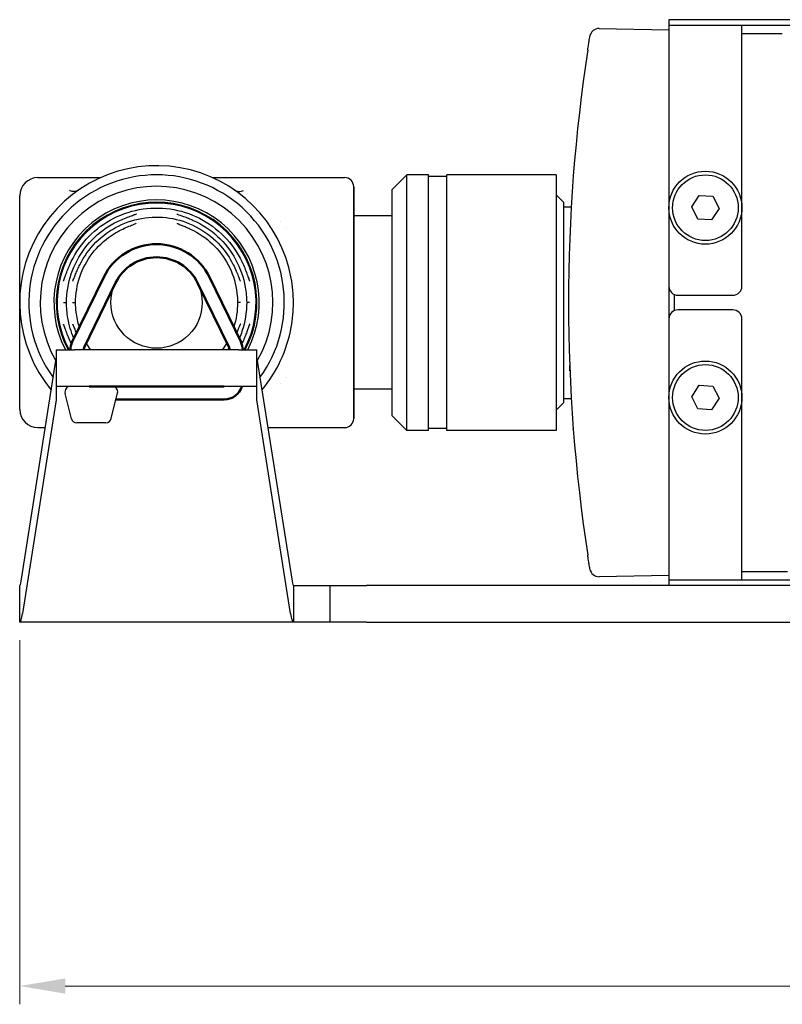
# Model space of a CAD drawing. Header units: millimetres. Extents: x 399 to 6076, y -1991 to 1602.
# Tile 273 of 324: x 5804 to 5846, y -276 to -222. Entities that reach past the tile are written whole.
import ezdxf

# ---------------------------------------------------------------- set-up
doc = ezdxf.new("R2010")
doc.units = ezdxf.units.MM
for name, color, linetype, lineweight in [('AM_0', 7, 'Continuous', 50), ('AM_5', 3, 'Continuous', 25), ('可見 (ISO)', 7, 'Continuous', 25)]:
    doc.layers.add(name, color=color, linetype=linetype, lineweight=lineweight)
doc.styles.add('尺寸標註', font='romans.shx', dxfattribs={"bigfont": 'CHINESET.SHX'})
doc.dimstyles.new('CNS1$0', dxfattribs={"dimtxt": 2.5, "dimasz": 2.5, "dimexe": 1, "dimexo": 1, "dimgap": 1.5, "dimtad": 1, "dimtoh": 1, "dimdec": 1, "dimdsep": 46, "dimtxsty": '尺寸標註', "dimcen": 0, "dimclrd": 2, "dimclre": 2, "dimclrt": 1, "dimadec": 0, "dimazin": 2, "dimtp": 0.1, "dimtm": 0.1, "dimtfac": 0.71, "dimtdec": 1, "dimtmove": 0, "dimatfit": 0, "dimfxl": 0, "dimlwd": 13, "dimlwe": 13, "dimarcsym": 0})

# ---------------------------------------------------------------- blocks, each defined once
blk = doc.blocks.new('*D458')
at = {"layer": 'AM_5', "color": 2, "lineweight": 13}
for p, q in [((5921.977, -238.083), (5921.977, -275.527)), ((5804.457, -255.583), (5804.457, -275.527)), ((5919.477, -274.527), (5806.957, -274.527))]:
    blk.add_line(p, q, dxfattribs=at)
at = {"layer": 'AM_5', "color": 2}
for points in [[(5806.957, -274.11), (5806.957, -274.944), (5804.457, -274.527)], [(5919.477, -274.11), (5919.477, -274.944), (5921.977, -274.527)]]:
    blk.add_solid(points, dxfattribs=at)
at = {"layer": 'Defpoints', "color": 0}
for p in [(5921.977, -237.083), (5804.457, -254.583), (5804.457, -274.527)]:
    blk.add_point(p, dxfattribs=at)
at = {"layer": 'AM_5', "color": 1, "insert": (5863.217, -271.777), "char_height": 2.5, "attachment_point": 5, "style": '尺寸標註'}
blk.add_mtext('117.5', dxfattribs=at)

msp = doc.modelspace()

# ---------------------------------------------------------------- linework, layer by layer
for p, q in [((5807.294, -243.456), (5806.949, -242.056)), ((5809.527, -241.672), (5807.237, -241.672)), ((5809.484, -241.672), (5807.28, -241.672)), ((5809.476, -243.431), (5809.821, -242.031)), ((5809.182, -243.672), (5807.582, -243.672))]:
    msp.add_line(p, q)
for centre, start, end in [((5807.237, -241.972), 90, 196.3206), ((5809.527, -241.972), 348.6901, 90), ((5807.582, -243.372), 196.3206, 270), ((5809.182, -243.372), 270, 348.6901)]:
    msp.add_arc(centre, 0.3, start, end)
at = {"layer": 'AM_0'}
for p, q in [((5807.34, -239.231), (5809.061, -235.69)), ((5816.605, -239.293), (5814.853, -235.69)), ((5807.987, -239.546), (5809.709, -236.005)), ((5815.927, -239.546), (5814.206, -236.005)), ((5807.237, -241.671), (5807.237, -241.672)), ((5807.957, -241.672), (5807.957, -241.671)), ((5808.257, -241.671), (5815.514, -241.671)), ((5809.732, -241.671), (5815.657, -241.671)), ((5809.732, -242.391), (5815.657, -242.391))]:
    msp.add_line(p, q, dxfattribs=at)
for centre, radius, start, end in [((5811.957, -237.098), 3.22, 25.9246, 154.0754), ((5811.957, -237.098), 2.5, 25.9246, 154.0754), ((5808.257, -239.677), 1.02, 154.0754, 179.6617), ((5815.657, -239.677), 1.02, 0.3383, 25.9246), ((5808.257, -239.677), 0.3, 154.0754, 178.8497), ((5815.657, -239.677), 0.3, 1.1503, 25.9246), ((5815.657, -241.371), 1.02, 270, 342.8954)]:
    msp.add_arc(centre, radius, start, end, dxfattribs=at)
at = {"layer": '可見 (ISO)'}
for p, q in [((5912.027, -221.583), (5840.027, -221.583)), ((5840.027, -221.583), (5840.027, -221.883)), ((5836.201, -222.066), (5840.027, -222.133)), ((5840.027, -221.883), (5844.027, -221.883)), ((5840.027, -221.883), (5840.027, -223.483)), ((5844.027, -221.883), (5908.027, -221.883)), ((5844.027, -223.483), (5844.027, -221.883)), ((5844.027, -222.333), (5846.241, -222.333)), ((5840.027, -223.483), (5840.027, -236.183)), ((5844.027, -236.183), (5844.027, -223.483)), ((5805.457, -230.233), (5808.903, -230.233)), ((5815.011, -230.233), (5822.257, -230.233)), ((5824.857, -230.888), (5825.662, -230.083)), ((5825.662, -244.083), (5825.662, -230.083)), ((5826.857, -230.083), (5825.662, -230.083)), ((5826.857, -244.083), (5826.857, -230.083)), ((5827.857, -230.183), (5826.857, -230.183)), ((5827.857, -244.083), (5827.857, -230.083)), ((5833.857, -230.083), (5827.857, -230.083)), ((5833.857, -230.083), (5833.857, -244.083)), ((5822.757, -243.433), (5822.757, -230.733)), ((5822.757, -230.733), (5822.757, -243.433)), ((5804.457, -233.888), (5804.457, -231.233)), ((5824.857, -243.278), (5824.857, -230.888)), ((5834.257, -231.583), (5833.857, -231.183)), ((5841.278, -231.842), (5841.688, -231.213)), ((5841.688, -231.213), (5842.438, -231.255)), ((5842.438, -231.255), (5842.777, -231.924)), ((5834.257, -231.583), (5834.257, -242.583)), ((5834.257, -231.833), (5834.678, -231.833)), ((5841.617, -232.511), (5841.278, -231.842)), ((5842.777, -231.924), (5842.366, -232.553)), ((5810.773, -232.379), (5810.773, -232.379)), ((5813.082, -232.235), (5813.082, -232.235)), ((5813.142, -232.379), (5813.142, -232.379)), ((5824.857, -232.333), (5822.757, -232.333)), ((5813.092, -232.75), (5813.092, -232.75)), ((5818.757, -232.633), (5818.757, -232.633)), ((5819.057, -233.005), (5819.057, -233.005)), ((5842.366, -232.553), (5841.617, -232.511)), ((5804.457, -237.083), (5804.457, -233.888)), ((5819.057, -234.666), (5819.057, -234.666)), ((5807.012, -235.833), (5807.012, -235.833)), ((5807.378, -235.889), (5807.378, -235.889)), ((5816.902, -235.833), (5816.902, -235.833)), ((5840.027, -236.183), (5840.027, -237.983)), ((5840.327, -237.525), (5840.327, -236.641)), ((5840.527, -236.683), (5843.527, -236.683)), ((5806.858, -237.083), (5807.021, -237.083)), ((5807.358, -237.083), (5807.52, -237.083)), ((5807.52, -237.083), (5807.52, -237.083)), ((5816.395, -237.083), (5816.394, -237.083)), ((5816.557, -237.083), (5816.395, -237.083)), ((5816.894, -237.083), (5816.893, -237.083)), ((5817.057, -237.083), (5816.894, -237.083)), ((5843.527, -237.483), (5840.527, -237.483)), ((5807.012, -238.333), (5807.012, -238.333)), ((5816.536, -238.277), (5816.536, -238.277)), ((5816.902, -238.333), (5816.902, -238.333)), ((5840.027, -237.983), (5840.027, -250.683)), ((5844.027, -250.683), (5844.027, -237.983)), ((5819.057, -239.5), (5819.057, -239.5)), ((5806.457, -239.672), (5807.457, -239.672)), ((5806.457, -239.672), (5806.457, -241.672)), ((5816.457, -239.672), (5807.457, -239.672)), ((5816.457, -239.672), (5817.457, -239.672)), ((5817.457, -241.672), (5817.457, -239.672)), ((5804.457, -242.933), (5804.457, -240.278)), ((5804.536, -252.349), (5806.457, -240.14)), ((5817.457, -240.14), (5819.379, -252.349)), ((5818.757, -241.533), (5818.757, -241.533)), ((5819.057, -241.161), (5819.057, -241.161)), ((5841.278, -242.242), (5841.688, -241.613)), ((5841.688, -241.613), (5842.438, -241.655)), ((5842.438, -241.655), (5842.777, -242.324)), ((5806.457, -241.672), (5806.457, -241.906)), ((5807.457, -241.672), (5806.457, -241.672)), ((5806.457, -241.906), (5806.457, -242.405)), ((5816.457, -241.672), (5807.457, -241.672)), ((5817.457, -241.672), (5816.457, -241.672)), ((5817.457, -241.906), (5817.457, -241.672)), ((5817.457, -242.405), (5817.457, -241.906)), ((5824.857, -241.833), (5822.757, -241.833)), ((5806.457, -242.405), (5804.614, -254.115)), ((5819.3, -254.115), (5817.457, -242.405)), ((5834.257, -242.583), (5833.857, -242.983)), ((5834.257, -242.333), (5834.678, -242.333)), ((5841.617, -242.911), (5841.278, -242.242)), ((5842.777, -242.324), (5842.366, -242.953)), ((5824.857, -243.278), (5825.662, -244.083)), ((5842.366, -242.953), (5841.617, -242.911)), ((5805.457, -243.933), (5805.86, -243.933)), ((5818.054, -243.933), (5822.257, -243.933)), ((5826.857, -244.083), (5825.662, -244.083)), ((5827.857, -243.983), (5826.857, -243.983)), ((5833.857, -244.083), (5827.857, -244.083)), ((5840.027, -250.683), (5840.027, -252.283)), ((5844.027, -252.283), (5844.027, -250.683)), ((5846.241, -251.833), (5844.027, -251.833)), ((5840.027, -252.033), (5836.201, -252.1)), ((5840.027, -252.283), (5840.027, -252.583)), ((5844.027, -252.283), (5840.027, -252.283)), ((5908.027, -252.283), (5844.027, -252.283)), ((5804.457, -254.583), (5804.457, -252.583)), ((5819.457, -252.583), (5821.457, -252.583)), ((5819.457, -252.583), (5819.457, -254.583)), ((5821.457, -252.583), (5823.457, -252.583)), ((5821.457, -252.583), (5821.457, -254.583)), ((5840.027, -252.583), (5823.457, -252.583)), ((5912.027, -252.583), (5840.027, -252.583)), ((5819.457, -254.583), (5804.457, -254.583)), ((5821.457, -254.583), (5819.457, -254.583)), ((5823.457, -254.583), (5821.457, -254.583)), ((5823.457, -254.583), (5894.527, -254.583))]:
    msp.add_line(p, q, dxfattribs=at)
for centre, radius in [((5842.027, -231.883), 2), ((5842.027, -231.883), 1.8), ((5811.957, -237.083), 2.5), ((5842.027, -242.283), 2), ((5842.027, -242.283), 1.8)]:
    msp.add_circle(centre, radius, dxfattribs=at)
for centre, radius, start, end in [((5836.193, -222.566), 0.5, 89, 170.8206), ((5811.957, -237.083), 7.5, 10.3509, 219.6764), ((5805.457, -231.233), 1, 90, 180), ((5811.957, -237.083), 7, 324.0377, 215.9623), ((5822.257, -230.733), 0.5, 0, 90), ((5811.957, -237.083), 6.375, 329.9945, 210.0055), ((5811.957, -237.083), 5.625, 332.5968, 207.4032), ((5811.957, -237.083), 5.5, 331.9197, 208.0803), ((5811.957, -237.083), 5.45, 331.6388, 208.3612), ((5840.527, -236.183), 0.5, 180, 270), ((5843.527, -236.183), 0.5, 270, 0), ((5840.527, -237.983), 0.5, 90, 180), ((5843.527, -237.983), 0.5, 0, 90), ((5811.957, -237.083), 7.5, 320.3236, 349.6491), ((5805.457, -242.933), 1, 180, 270), ((5822.257, -243.433), 0.5, 270, 0), ((5836.193, -251.6), 0.5, 189.1794, 271)]:
    msp.add_arc(centre, radius, start, end, dxfattribs=at)
for centre, major_axis, ratio, start_param, end_param in [((5926, -237.083), (0, 91.486), 0.999849, 1.418882, 1.72271), ((5804.457, -250.583), (0, 2), 0.083681, 3.141593, 3.630285), ((5819.457, -250.583), (0, -2), 0.083681, 5.794493, 6.283185), ((5804.457, -250.583), (0, -4), 0.083681, 0, 0.488692), ((5819.457, -250.583), (0, 4), 0.083681, 2.6529, 3.141593)]:
    msp.add_ellipse(centre, major_axis=major_axis, ratio=ratio, start_param=start_param, end_param=end_param, dxfattribs=at)
for points, knots in [([(5835.581, -223.238), (5835.596, -223.14), (5835.611, -223.043), (5835.625, -222.952), (5835.639, -222.862), (5835.652, -222.778), (5835.663, -222.709), (5835.686, -222.57), (5835.699, -222.486), (5835.699, -222.486)], [0, 0, 0, 0, 0.000295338, 0.000295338, 0.000295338, 0.000590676, 0.000590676, 0.000590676, 0.001181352, 0.001181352, 0.001181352, 0.001181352]), ([(5835.033, -227.477), (5835.033, -227.477), (5835.033, -227.477), (5835.033, -227.477), (5835.033, -227.477), (5835.033, -227.477)], [0.029850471, 0.029850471, 0.029850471, 0.029850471, 0.030340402, 0.030340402, 0.031995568, 0.031995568, 0.031995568, 0.031995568]), ([(5835.002, -227.779), (5835.002, -227.779), (5835.002, -227.779), (5835.002, -227.779), (5835.002, -227.779), (5835.002, -227.779)], [0.029915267, 0.029915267, 0.029915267, 0.029915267, 0.030198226, 0.030198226, 0.032049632, 0.032049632, 0.032049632, 0.032049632]), ([(5834.787, -230.192), (5834.787, -230.191), (5834.787, -230.19), (5834.787, -230.189), (5834.787, -230.189), (5834.787, -230.189), (5834.787, -230.189), (5834.787, -230.189)], [0, 0, 0, 0, 0.01125172, 0.01125172, 0.01705117, 0.01705117, 0.01808038, 0.01808038, 0.01808038, 0.01808038]), ([(5807.685, -230.919), (5807.618, -230.965), (5807.54, -230.991), (5807.381, -230.999), (5807.303, -230.985), (5807.212, -230.952), (5807.2, -230.948), (5807.189, -230.943)], [-0.07067013, -0.07067013, -0.07067013, -0.07067013, -0.03295236, -0.03295236, 0, 0, 0.00471986, 0.00471986, 0.00471986, 0.00471986]), ([(5816.229, -230.919), (5816.263, -230.942), (5816.3, -230.96), (5816.339, -230.973), (5816.358, -230.979), (5816.378, -230.984), (5816.398, -230.988), (5816.418, -230.992), (5816.438, -230.994), (5816.459, -230.995), (5816.546, -230.999), (5816.637, -230.98), (5816.726, -230.943)], [0, 0, 0, 0, 0.25, 0.25, 0.25, 0.375, 0.375, 0.375, 0.5, 0.5, 0.5, 1, 1, 1, 1]), ([(5807.199, -235.016), (5807.422, -234.506), (5807.731, -234.026), (5808.481, -233.195), (5808.932, -232.835), (5809.914, -232.286), (5810.456, -232.089), (5811.562, -231.884), (5812.139, -231.872), (5813.253, -232.032), (5813.803, -232.206), (5814.806, -232.715), (5815.272, -233.056), (5816.059, -233.86), (5816.39, -234.333), (5816.662, -234.898), (5816.689, -234.957), (5816.715, -235.016)], [0, 0, 0, 0, 0.167078, 0.167078, 0.335772, 0.335772, 0.504451, 0.504451, 0.673164, 0.673164, 0.841893, 0.841893, 1.010627, 1.010627, 1.179352, 1.179352, 1.198802, 1.198802, 1.198802, 1.198802]), ([(5807.754, -235.008), (5807.977, -234.556), (5808.278, -234.136), (5808.992, -233.419), (5809.415, -233.114), (5810.325, -232.662), (5810.824, -232.509), (5811.831, -232.372), (5812.353, -232.387), (5813.351, -232.581), (5813.84, -232.763), (5814.723, -233.266), (5815.128, -233.595), (5815.741, -234.286), (5815.977, -234.636), (5816.161, -235.008)], [0, 0, 0, 0, 0.151089, 0.151089, 0.303542, 0.303542, 0.456022, 0.456022, 0.608536, 0.608536, 0.761041, 0.761041, 0.913496, 0.913496, 1.037978, 1.037978, 1.037978, 1.037978]), ([(5809.944, -232.579), (5810.058, -232.528), (5810.175, -232.48), (5810.394, -232.394), (5810.499, -232.355), (5810.669, -232.294), (5810.739, -232.268), (5810.806, -232.242), (5810.822, -232.235), (5810.842, -232.226), (5810.849, -232.222), (5810.849, -232.222)], [0, 0, 0, 0, 0.0373786, 0.0373786, 0.0744383, 0.0744383, 0.10791, 0.10791, 0.121387, 0.121387, 0.1323603, 0.1323603, 0.1323603, 0.1323603]), ([(5813.067, -232.223), (5813.067, -232.223), (5813.067, -232.223), (5813.069, -232.224), (5813.073, -232.227), (5813.092, -232.235), (5813.109, -232.242), (5813.16, -232.262), (5813.198, -232.276), (5813.298, -232.313), (5813.365, -232.337), (5813.518, -232.393), (5813.608, -232.427), (5813.789, -232.5), (5813.88, -232.538), (5813.97, -232.579)], [0.0290476, 0.0290476, 0.0290476, 0.0290476, 0.0308407, 0.0308407, 0.0399216, 0.0399216, 0.0543905, 0.0543905, 0.0748613, 0.0748613, 0.101764, 0.101764, 0.1323735, 0.1323735, 0.1619562, 0.1619562, 0.1619562, 0.1619562]), ([(5807.021, -237.083), (5807.021, -236.552), (5807.11, -236.015), (5807.45, -235.005), (5807.708, -234.519), (5808.357, -233.668), (5808.756, -233.291), (5809.436, -232.833), (5809.685, -232.695), (5809.944, -232.579)], [0, 0, 0, 0, 0.1592126, 0.1592126, 0.3197962, 0.3197962, 0.4803665, 0.4803665, 0.5654795, 0.5654795, 0.5654795, 0.5654795]), ([(5809.927, -233.14), (5810.045, -233.079), (5810.167, -233.022), (5810.393, -232.923), (5810.501, -232.878), (5810.631, -232.826), (5810.667, -232.812), (5810.754, -232.776), (5810.799, -232.757), (5810.832, -232.741), (5810.838, -232.737), (5810.838, -232.737)], [0, 0, 0, 0, 0.0398539, 0.0398539, 0.078478, 0.078478, 0.0951556, 0.0951556, 0.1235619, 0.1235619, 0.1351343, 0.1351343, 0.1351343, 0.1351343]), ([(5813.078, -232.738), (5813.078, -232.738), (5813.078, -232.739), (5813.08, -232.74), (5813.085, -232.743), (5813.105, -232.752), (5813.123, -232.76), (5813.176, -232.783), (5813.215, -232.799), (5813.316, -232.839), (5813.384, -232.866), (5813.539, -232.93), (5813.629, -232.968), (5813.808, -233.051), (5813.899, -233.094), (5813.988, -233.14)], [0.0284071, 0.0284071, 0.0284071, 0.0284071, 0.0306852, 0.0306852, 0.0399609, 0.0399609, 0.05475, 0.05475, 0.0754396, 0.0754396, 0.1026089, 0.1026089, 0.1336416, 0.1336416, 0.163637, 0.163637, 0.163637, 0.163637]), ([(5813.97, -232.579), (5814.454, -232.795), (5814.908, -233.094), (5815.692, -233.815), (5816.031, -234.248), (5816.544, -235.187), (5816.726, -235.705), (5816.868, -236.513), (5816.894, -236.798), (5816.894, -237.083)], [0, 0, 0, 0, 0.1590061, 0.1590061, 0.3195487, 0.3195487, 0.4801, 0.4801, 0.5655158, 0.5655158, 0.5655158, 0.5655158]), ([(5807.52, -237.083), (5807.52, -236.606), (5807.6, -236.122), (5807.906, -235.214), (5808.137, -234.778), (5808.721, -234.013), (5809.08, -233.674), (5809.623, -233.308), (5809.773, -233.22), (5809.927, -233.14)], [0, 0, 0, 0, 0.143201, 0.143201, 0.2875505, 0.2875505, 0.4319259, 0.4319259, 0.4838829, 0.4838829, 0.4838829, 0.4838829]), ([(5813.988, -233.14), (5814.412, -233.359), (5814.805, -233.65), (5815.473, -234.336), (5815.755, -234.741), (5816.169, -235.61), (5816.307, -236.084), (5816.384, -236.735), (5816.395, -236.909), (5816.395, -237.083)], [0, 0, 0, 0, 0.1430279, 0.1430279, 0.2873367, 0.2873367, 0.4316977, 0.4316977, 0.4838857, 0.4838857, 0.4838857, 0.4838857]), ([(5806.852, -235.907), (5806.852, -235.907), (5806.852, -235.907), (5806.853, -235.906), (5806.855, -235.901), (5806.864, -235.883), (5806.871, -235.867), (5806.891, -235.816), (5806.905, -235.779), (5806.941, -235.679), (5806.965, -235.613), (5807.021, -235.459), (5807.055, -235.369), (5807.125, -235.192), (5807.161, -235.104), (5807.199, -235.016)], [0.0293404, 0.0293404, 0.0293404, 0.0293404, 0.0309525, 0.0309525, 0.0399871, 0.0399871, 0.0543878, 0.0543878, 0.0748966, 0.0748966, 0.1018651, 0.1018651, 0.1325501, 0.1325501, 0.1610378, 0.1610378, 0.1610378, 0.1610378]), ([(5807.366, -235.904), (5807.366, -235.904), (5807.366, -235.904), (5807.367, -235.902), (5807.37, -235.897), (5807.38, -235.878), (5807.387, -235.86), (5807.409, -235.809), (5807.425, -235.77), (5807.465, -235.669), (5807.491, -235.602), (5807.554, -235.447), (5807.592, -235.357), (5807.671, -235.18), (5807.711, -235.093), (5807.754, -235.008)], [0.0287692, 0.0287692, 0.0287692, 0.0287692, 0.0308179, 0.0308179, 0.0400315, 0.0400315, 0.0547303, 0.0547303, 0.0754546, 0.0754546, 0.1026855, 0.1026855, 0.1337713, 0.1337713, 0.1624404, 0.1624404, 0.1624404, 0.1624404]), ([(5816.161, -235.008), (5816.218, -235.123), (5816.272, -235.242), (5816.367, -235.463), (5816.41, -235.568), (5816.477, -235.737), (5816.504, -235.805), (5816.537, -235.882), (5816.549, -235.905), (5816.549, -235.905)], [0, 0, 0, 0, 0.0386648, 0.0386648, 0.0765489, 0.0765489, 0.1103367, 0.1103367, 0.1331561, 0.1331561, 0.1331561, 0.1331561]), ([(5816.715, -235.016), (5816.764, -235.128), (5816.81, -235.243), (5816.893, -235.458), (5816.931, -235.561), (5816.992, -235.729), (5817.017, -235.798), (5817.044, -235.866), (5817.051, -235.882), (5817.06, -235.902), (5817.064, -235.908), (5817.064, -235.908)], [0, 0, 0, 0, 0.0366262, 0.0366262, 0.073161, 0.073161, 0.1065816, 0.1065816, 0.1201448, 0.1201448, 0.1311498, 0.1311498, 0.1311498, 0.1311498]), ([(5819.335, -238.431), (5819.416, -237.986), (5819.457, -237.535), (5819.457, -237.083), (5819.457, -236.631), (5819.417, -236.181), (5819.335, -235.735)], [0, 0, 0, 0, 0.001354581, 0.001354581, 0.001354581, 0.002709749, 0.002709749, 0.002709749, 0.002709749]), ([(5804.457, -240.278), (5804.457, -240.205), (5804.457, -240.114), (5804.457, -240.006), (5804.457, -239.952), (5804.457, -239.894), (5804.457, -239.831), (5804.457, -239.769), (5804.457, -239.702), (5804.457, -239.631), (5804.457, -239.59), (5804.457, -239.546), (5804.457, -239.504), (5804.457, -239.171), (5804.457, -238.916), (5804.457, -238.739), (5804.457, -238.736), (5804.457, -238.735), (5804.457, -238.73), (5804.457, -238.452), (5804.457, -238.194), (5804.457, -237.954), (5804.457, -237.946), (5804.457, -237.939), (5804.457, -237.93), (5804.457, -237.787), (5804.457, -237.645), (5804.457, -237.504), (5804.457, -237.363), (5804.457, -237.222), (5804.457, -237.083)], [0, 0, 0, 0, 0.109375, 0.109375, 0.109375, 0.164063, 0.164063, 0.164063, 0.21875, 0.21875, 0.21875, 0.25, 0.25, 0.25, 0.496094, 0.496094, 0.496094, 0.5, 0.5, 0.5, 0.742188, 0.742188, 0.742188, 0.75, 0.75, 0.75, 0.875, 0.875, 0.875, 1, 1, 1, 1]), ([(5807.43, -239.045), (5807.429, -239.042), (5807.428, -239.04), (5807.427, -239.037), (5807.274, -238.683), (5807.162, -238.31), (5807.046, -237.653), (5807.021, -237.367), (5807.021, -237.083)], [0.3642336, 0.3642336, 0.3642336, 0.3642336, 0.3650619, 0.3650619, 0.3650619, 0.4800844, 0.4800844, 0.5654287, 0.5654287, 0.5654287, 0.5654287]), ([(5807.73, -238.428), (5807.729, -238.425), (5807.728, -238.422), (5807.727, -238.419), (5807.643, -238.153), (5807.584, -237.879), (5807.53, -237.431), (5807.52, -237.257), (5807.52, -237.083)], [0.3476245, 0.3476245, 0.3476245, 0.3476245, 0.3485353, 0.3485353, 0.3485353, 0.4316977, 0.4316977, 0.4838857, 0.4838857, 0.4838857, 0.4838857]), ([(5816.395, -237.083), (5816.394, -237.534), (5816.324, -237.99), (5816.187, -238.42), (5816.186, -238.423), (5816.186, -238.426), (5816.185, -238.429)], [0, 0, 0, 0, 0.1351996, 0.1351996, 0.1351996, 0.1361149, 0.1361149, 0.1361149, 0.1361149]), ([(5816.894, -237.083), (5816.893, -237.614), (5816.805, -238.151), (5816.592, -238.784), (5816.543, -238.912), (5816.488, -239.038), (5816.487, -239.041), (5816.486, -239.043), (5816.485, -239.046)], [0, 0, 0, 0, 0.1592111, 0.1592111, 0.2002713, 0.2002713, 0.2002713, 0.2010992, 0.2010992, 0.2010992, 0.2010992]), ([(5807.199, -239.15), (5807.151, -239.038), (5807.104, -238.923), (5807.021, -238.709), (5806.984, -238.605), (5806.923, -238.437), (5806.897, -238.368), (5806.871, -238.301), (5806.864, -238.285), (5806.854, -238.264), (5806.851, -238.258), (5806.851, -238.258)], [0, 0, 0, 0, 0.0366262, 0.0366262, 0.073161, 0.073161, 0.1065816, 0.1065816, 0.1201448, 0.1201448, 0.1311498, 0.1311498, 0.1311498, 0.1311498]), ([(5807.571, -238.756), (5807.57, -238.754), (5807.568, -238.751), (5807.567, -238.749), (5807.531, -238.662), (5807.498, -238.58), (5807.438, -238.429), (5807.411, -238.361), (5807.378, -238.285), (5807.365, -238.261), (5807.365, -238.261)], [0.04520293, 0.04520293, 0.04520293, 0.04520293, 0.04611138, 0.04611138, 0.04611138, 0.07654886, 0.07654886, 0.11033668, 0.11033668, 0.13315612, 0.13315612, 0.13315612, 0.13315612]), ([(5816.548, -238.262), (5816.548, -238.262), (5816.548, -238.262), (5816.547, -238.264), (5816.544, -238.269), (5816.535, -238.288), (5816.527, -238.306), (5816.505, -238.358), (5816.49, -238.396), (5816.45, -238.497), (5816.423, -238.565), (5816.379, -238.673), (5816.364, -238.711), (5816.347, -238.749), (5816.346, -238.752), (5816.345, -238.754), (5816.344, -238.757)], [0.02876921, 0.02876921, 0.02876921, 0.02876921, 0.03081794, 0.03081794, 0.04003151, 0.04003151, 0.05473033, 0.05473033, 0.07545463, 0.07545463, 0.10268552, 0.10268552, 0.11631952, 0.11631952, 0.11631952, 0.11722834, 0.11722834, 0.11722834, 0.11722834]), ([(5817.063, -238.259), (5817.063, -238.259), (5817.063, -238.259), (5817.062, -238.26), (5817.059, -238.265), (5817.051, -238.283), (5817.044, -238.3), (5817.024, -238.35), (5817.01, -238.387), (5816.974, -238.487), (5816.95, -238.554), (5816.894, -238.707), (5816.86, -238.797), (5816.79, -238.974), (5816.753, -239.063), (5816.715, -239.15)], [0.0293404, 0.0293404, 0.0293404, 0.0293404, 0.0309525, 0.0309525, 0.0399871, 0.0399871, 0.0543878, 0.0543878, 0.0748966, 0.0748966, 0.1018651, 0.1018651, 0.1325501, 0.1325501, 0.1610378, 0.1610378, 0.1610378, 0.1610378]), ([(5807.291, -239.349), (5807.29, -239.347), (5807.289, -239.345), (5807.288, -239.343), (5807.286, -239.338), (5807.283, -239.332), (5807.252, -239.268), (5807.225, -239.209), (5807.199, -239.15)], [1.17682694, 1.17682694, 1.17682694, 1.17682694, 1.17748106, 1.17748106, 1.17748106, 1.17935174, 1.17935174, 1.19880205, 1.19880205, 1.19880205, 1.19880205]), ([(5816.715, -239.15), (5816.687, -239.215), (5816.657, -239.279), (5816.626, -239.343), (5816.625, -239.345), (5816.624, -239.347), (5816.623, -239.349)], [0, 0, 0, 0, 0.02128962, 0.02128962, 0.02128962, 0.02194204, 0.02194204, 0.02194204, 0.02194204]), ([(5834.787, -243.977), (5834.787, -243.977), (5834.787, -243.977), (5834.787, -243.975), (5834.787, -243.974), (5834.787, -243.972), (5834.787, -243.972), (5834.787, -243.972), (5834.787, -243.972), (5834.787, -243.972), (5834.787, -243.971), (5834.787, -243.971), (5834.787, -243.971), (5834.787, -243.971), (5834.787, -243.971), (5834.787, -243.971)], [0.0364476, 0.0364476, 0.0364476, 0.0364476, 0.04496256, 0.04496256, 0.05779332, 0.05779332, 0.06019899, 0.06019899, 0.06065005, 0.06065005, 0.0608192, 0.0608192, 0.06088263, 0.06088263, 0.06090243, 0.06090243, 0.06090243, 0.06090243]), ([(5835.002, -246.387), (5835.002, -246.387), (5835.002, -246.387), (5835.002, -246.387), (5835.002, -246.387), (5835.002, -246.387)], [0, 0, 0, 0, 0.001979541, 0.001979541, 0.002248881, 0.002248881, 0.002248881, 0.002248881]), ([(5835.033, -246.689), (5835.033, -246.689), (5835.033, -246.689), (5835.033, -246.689), (5835.033, -246.689), (5835.033, -246.689)], [0, 0, 0, 0, 0.001977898, 0.001977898, 0.002252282, 0.002252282, 0.002252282, 0.002252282]), ([(5835.699, -251.68), (5835.699, -251.68), (5835.696, -251.66), (5835.69, -251.622), (5835.684, -251.584), (5835.675, -251.528), (5835.664, -251.458), (5835.658, -251.426), (5835.653, -251.391), (5835.647, -251.353), (5835.64, -251.31), (5835.633, -251.264), (5835.625, -251.215), (5835.617, -251.164), (5835.609, -251.11), (5835.6, -251.055), (5835.594, -251.013), (5835.587, -250.97), (5835.581, -250.928)], [0, 0, 0, 0, 0.000294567, 0.000294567, 0.000294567, 0.000589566, 0.000589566, 0.000589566, 0.000727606, 0.000727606, 0.000727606, 0.00088555, 0.00088555, 0.00088555, 0.00105361, 0.00105361, 0.00105361, 0.001181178, 0.001181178, 0.001181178, 0.001181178]), ([(5846.518, -251.833), (5846.482, -251.833), (5846.44, -251.833), (5846.353, -251.833), (5846.31, -251.833), (5846.258, -251.833), (5846.249, -251.833), (5846.241, -251.833)], [-0.0448, -0.0448, -0.0448, -0.0448, -0.02032633, -0.02032633, 0, 0, 0.00361115, 0.00361115, 0.00361115, 0.00361115])]:
    msp.add_open_spline(points, degree=3, knots=knots, dxfattribs=at)
for points in [[(5810.833, -232.234), (5810.833, -232.234), (5810.833, -232.234), (5810.833, -232.235)], [(5810.823, -232.75), (5810.823, -232.75), (5810.822, -232.75), (5810.822, -232.751)], [(5816.538, -235.893), (5816.538, -235.893), (5816.538, -235.892), (5816.538, -235.892)], [(5817.052, -235.893), (5817.051, -235.893), (5817.051, -235.892), (5817.051, -235.892)], [(5807.021, -237.083), (5807.021, -237.083), (5807.021, -237.083), (5807.021, -237.083)], [(5806.863, -238.273), (5806.863, -238.274), (5806.863, -238.274), (5806.864, -238.274)], [(5807.376, -238.273), (5807.376, -238.274), (5807.377, -238.274), (5807.377, -238.274)], [(5808.356, -239.672), (5808.268, -239.55), (5808.186, -239.423), (5808.111, -239.292)], [(5815.807, -239.285), (5815.731, -239.418), (5815.648, -239.548), (5815.559, -239.672)], [(5808.05, -239.672), (5808.026, -239.636), (5808.003, -239.6), (5807.98, -239.563)], [(5815.935, -239.563), (5815.912, -239.6), (5815.889, -239.636), (5815.865, -239.672)], [(5834.603, -240.813), (5834.6, -240.72), (5834.596, -240.626), (5834.592, -240.531)]]:
    msp.add_open_spline(points, degree=3, dxfattribs=at)

# ---------------------------------------------------------------- dimensions: what is measured, and where the dimension line sits
at = {"layer": 'AM_5'}
dim = msp.add_linear_dim(base=(5804.457, -274.527), p1=(5921.977, -237.083), p2=(5804.457, -254.583), dimstyle='CNS1$0', override={"dimfxl": 4, "dimarcsym": 1}, dxfattribs=at)
dim.commit()
dim.dimension.update_dxf_attribs({"geometry": '*D458', "text_midpoint": (5863.217, -271.777)})

doc.saveas('drawing.dxf')
